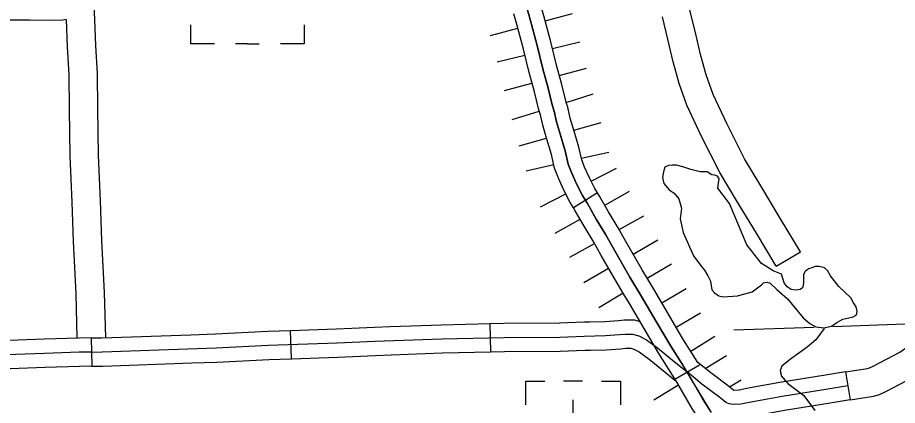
# Model space of a CAD drawing. Extents: x -117616 to 64730, y 54117 to 789866.
# Drawn here: x 63570.1 to 63663.2, y 54544.9 to 54586 of the extents above; entities that cross this region are included whole.
import ezdxf

# ---------------------------------------------------------------- set-up
doc = ezdxf.new("R2010")
doc.units = 0
for name, color, linetype in [('29', 7, 'Continuous'), ('35', 7, 'Continuous'), ('43', 7, 'Continuous'), ('45', 7, 'Continuous'), ('46', 7, 'Continuous'), ('5', 7, 'Continuous'), ('57', 7, 'Continuous')]:
    doc.layers.add(name, color=color, linetype=linetype)

msp = doc.modelspace()

# ---------------------------------------------------------------- linework, layer by layer
at = {"layer": '29'}
for p, q in [((63625.964, 54585.636), (63628.86, 54586.42)), ((63620.173, 54584.068), (63623.068, 54584.852)), ((63626.74, 54582.698), (63629.656, 54583.405)), ((63620.909, 54581.283), (63623.825, 54581.99)), ((63627.47, 54579.836), (63630.363, 54580.633)), ((63627.47, 54579.836), (63630.363, 54580.633)), ((63621.686, 54578.242), (63624.578, 54579.039)), ((63621.686, 54578.242), (63624.578, 54579.039)), ((63628.205, 54576.985), (63631.066, 54577.888)), ((63622.484, 54575.18), (63625.344, 54576.082)), ((63629.001, 54574.053), (63631.884, 54574.882)), ((63623.234, 54572.397), (63626.118, 54573.225)), ((63629.799, 54571.076), (63632.725, 54571.742)), ((63629.799, 54571.076), (63632.725, 54571.742)), ((63623.949, 54569.744), (63626.874, 54570.41)), ((63623.949, 54569.744), (63626.874, 54570.41)), ((63630.831, 54568.66), (63633.507, 54570.016)), ((63625.479, 54565.947), (63628.155, 54567.304)), ((63632.275, 54566.108), (63634.888, 54567.58)), ((63627.047, 54563.163), (63629.661, 54564.635)), ((63633.807, 54563.526), (63636.424, 54564.992)), ((63633.807, 54563.526), (63636.424, 54564.992)), ((63628.573, 54560.592), (63631.19, 54562.059)), ((63628.573, 54560.592), (63631.19, 54562.059)), ((63635.281, 54560.933), (63637.881, 54562.43)), ((63636.781, 54558.37), (63639.351, 54559.919)), ((63630.082, 54557.938), (63632.681, 54559.435)), ((63638.322, 54555.774), (63640.91, 54557.291)), ((63638.322, 54555.774), (63640.91, 54557.291)), ((63631.643, 54555.272), (63634.212, 54556.821)), ((63639.84, 54553.188), (63642.427, 54554.707)), ((63641.376, 54550.663), (63643.916, 54552.259)), ((63642.906, 54548.822), (63645.148, 54550.185)), ((63645.464, 54546.866), (63646.706, 54547.622)), ((63637.458, 54545.51), (63640.021, 54547.068))]:
    msp.add_line(p, q, dxfattribs=at)
for points in [[(63623.865, 54587.683), (63624.377, 54585.758), (63625.118, 54583.02), (63625.718, 54580.547), (63626.283, 54578.499), (63626.707, 54576.75), (63626.918, 54576.079), (63627.183, 54574.949), (63627.589, 54573.536), (63628.083, 54571.858), (63628.401, 54570.463), (63628.754, 54569.562), (63629.301, 54568.361), (63629.918, 54567.142), (63630.448, 54566.295), (63631.383, 54564.634), (63632.407, 54562.957), (63633.218, 54561.508), (63634.948, 54558.506), (63636.183, 54556.457), (63637.736, 54553.808), (63639.271, 54551.194), (63640.436, 54549.34), (63641.303, 54547.847)], [(63641.303, 54547.847), (63643.542, 54544.165)]]:
    msp.add_lwpolyline(points, dxfattribs=at)
at = {"layer": '35'}
msp.add_lwpolyline([(63644.802, 54556.39), (63646.337, 54556.518), (63647.871, 54556.953), (63648.434, 54557.362), (63648.869, 54557.695), (63649.073, 54557.874), (63649.431, 54557.951), (63649.789, 54557.849), (63650.48, 54557.183), (63651.605, 54556.185), (63653.267, 54554.188), (63653.984, 54553.574), (63654.623, 54553.241), (63655.467, 54553.113), (63656.285, 54553.318), (63656.822, 54553.702), (63657.462, 54554.035), (63658.101, 54554.188), (63658.561, 54554.291), (63658.894, 54554.47), (63658.945, 54554.649), (63658.971, 54554.88), (63658.868, 54555.34), (63658.613, 54555.775), (63658.306, 54556.287), (63657.053, 54557.49), (63656.157, 54558.642), (63655.851, 54559.18), (63655.544, 54559.461), (63654.981, 54559.615), (63654.546, 54559.615), (63654.086, 54559.436), (63653.83, 54559.359), (63653.498, 54559.103), (63653.293, 54558.77), (63653.293, 54558.361), (63653.293, 54557.977), (63653.267, 54557.567), (63653.191, 54557.362), (63652.961, 54557.183), (63652.73, 54557.132), (63652.475, 54557.106), (63652.014, 54557.183), (63651.58, 54557.465), (63651.273, 54557.9), (63650.991, 54558.821), (63650.091, 54559.169), (63648.858, 54559.946), (63647.305, 54561.912), (63645.478, 54566.3), (63644.245, 54567.9), (63644.298, 54568.436), (63644.394, 54568.917), (63644.218, 54569.174), (63643.914, 54569.302), (63643.605, 54569.317), (63643.114, 54569.649), (63642.373, 54569.649), (63641.401, 54569.879), (63640.531, 54570.186), (63639.866, 54570.365), (63639.406, 54570.365), (63639.022, 54570.314), (63638.639, 54570.135), (63638.485, 54569.649), (63638.383, 54569.034), (63638.536, 54568.394), (63639.099, 54567.754), (63639.61, 54567.396), (63640.122, 54566.782), (63640.403, 54565.809), (63640.25, 54564.683), (63640.582, 54563.224), (63641.656, 54560.741), (63642.475, 54559.64), (63642.833, 54559.231), (63643.191, 54558.617), (63643.472, 54558.054), (63643.626, 54557.132), (63643.907, 54556.825), (63644.342, 54556.518), (63644.802, 54556.39)], dxfattribs=at)
at = {"layer": '43'}
for points in [[(63655.504, 54553.064), (63654.604, 54551.863), (63653.704, 54551.075), (63651.942, 54549.799), (63651.004, 54549.049), (63650.854, 54548.598), (63650.929, 54548.036), (63651.642, 54547.248), (63653.329, 54545.972), (63654.491, 54544.358)], [(63655.504, 54553.064), (63654.604, 54551.863), (63653.704, 54551.075), (63652.681, 54550.334)], [(63650.861, 54548.547), (63650.929, 54548.036), (63651.464, 54547.444)]]:
    msp.add_lwpolyline(points, dxfattribs=at)
at = {"layer": '45'}
for p, q in [((63631.514, 54567.419), (63628.97, 54565.83)), ((63620.218, 54550.583), (63620.147, 54553.582)), ((63599.128, 54549.855), (63599.024, 54552.853)), ((63577.945, 54552.064), (63577.999, 54549.065)), ((63639.694, 54547.703), (63642.295, 54549.197)), ((63657.767, 54548.458), (63658.249, 54545.496))]:
    msp.add_line(p, q, dxfattribs=at)
for points in [[(63640.995, 54548.45), (63639.271, 54551.194), (63637.736, 54553.808), (63636.183, 54556.457), (63634.948, 54558.506), (63633.218, 54561.508), (63632.407, 54562.957), (63631.383, 54564.634), (63630.448, 54566.295), (63629.918, 54567.142), (63629.301, 54568.361), (63628.754, 54569.562), (63628.401, 54570.463), (63628.083, 54571.858), (63627.589, 54573.536), (63627.183, 54574.949), (63626.918, 54576.079), (63626.707, 54576.75), (63626.283, 54578.499), (63625.718, 54580.547), (63625.118, 54583.02), (63624.377, 54585.758), (63623.865, 54587.683)], [(63628.203, 54576.993), (63628.152, 54577.153), (63627.735, 54578.875), (63627.171, 54580.924), (63626.571, 54583.393), (63625.826, 54586.146), (63625.561, 54587.145)], [(63625.342, 54576.09), (63625.261, 54576.348), (63624.831, 54578.123), (63624.266, 54580.171), (63623.665, 54582.647), (63622.928, 54585.369), (63622.661, 54586.374)], [(63631.514, 54567.419), (63631.226, 54567.88), (63630.653, 54569.011), (63630.136, 54570.147), (63629.838, 54570.905), (63629.535, 54572.237), (63629.029, 54573.955), (63628.635, 54575.327), (63628.366, 54576.476), (63628.203, 54576.993)], [(63628.97, 54565.83), (63628.611, 54566.405), (63627.949, 54567.711), (63627.372, 54568.977), (63626.963, 54570.02), (63626.631, 54571.479), (63626.149, 54573.117), (63625.731, 54574.57), (63625.471, 54575.682), (63625.342, 54576.09)], [(63636.839, 54558.274), (63636.24, 54559.268), (63634.522, 54562.249), (63633.701, 54563.714), (63632.677, 54565.393), (63631.738, 54567.06), (63631.514, 54567.419)], [(63634.27, 54556.725), (63633.655, 54557.744), (63631.914, 54560.767), (63631.112, 54562.199), (63630.089, 54563.876), (63629.158, 54565.529), (63628.97, 54565.83)], [(63642.135, 54549.454), (63640.553, 54551.973), (63639.03, 54554.567), (63637.472, 54557.224), (63636.839, 54558.274)], [(63639.853, 54547.448), (63637.989, 54550.415), (63636.442, 54553.049), (63634.894, 54555.691), (63634.27, 54556.725)], [(63599.024, 54552.853), (63603.897, 54553.021), (63607.902, 54553.209), (63609.575, 54553.268)], [(63609.575, 54553.268), (63614.991, 54553.46), (63620.147, 54553.582)], [(63620.147, 54553.582), (63621.616, 54553.617), (63627.505, 54553.654), (63630.073, 54553.743), (63630.705, 54553.758)], [(63630.705, 54553.758), (63632.27, 54553.795), (63633.733, 54553.899), (63634.373, 54553.957), (63634.797, 54553.957), (63635.419, 54553.957), (63635.999, 54553.804)], [(63577.945, 54552.064), (63579.075, 54552.082), (63588.476, 54552.4)], [(63577.972, 54550.564), (63579.113, 54550.583), (63591.16, 54550.99), (63596.699, 54551.272), (63603.958, 54551.522), (63607.964, 54551.71), (63615.035, 54551.961), (63621.638, 54552.117), (63627.536, 54552.154), (63630.116, 54552.243), (63632.341, 54552.297), (63633.854, 54552.404), (63634.441, 54552.457), (63634.797, 54552.457), (63635.224, 54552.457), (63635.901, 54552.279), (63636.702, 54551.851), (63637.876, 54551.014), (63639.638, 54549.571), (63640.995, 54548.45)], [(63588.476, 54552.4), (63591.096, 54552.488), (63596.635, 54552.77), (63599.024, 54552.853)], [(63577.945, 54552.064), (63576.635, 54552.041), (63572.948, 54551.918), (63567.366, 54551.728)], [(63577.972, 54550.564), (63576.674, 54550.541), (63572.998, 54550.419), (63565.8, 54550.173), (63559.338, 54550.02), (63554.07, 54549.714), (63551.129, 54549.499), (63546.749, 54549.223), (63540.042, 54549.223), (63533.702, 54549.039), (63529.23, 54549.07), (63526.596, 54549.014), (63526.046, 54548.987), (63525.105, 54548.87)], [(63609.681, 54550.27), (63615.08, 54550.461), (63620.218, 54550.583)], [(63620.218, 54550.583), (63621.661, 54550.617), (63627.566, 54550.654), (63630.16, 54550.744), (63630.777, 54550.759)], [(63630.777, 54550.759), (63632.412, 54550.798), (63633.975, 54550.908), (63634.509, 54550.957), (63634.797, 54550.957), (63635.03, 54550.957), (63635.349, 54550.873), (63635.91, 54550.574), (63636.965, 54549.822), (63638.685, 54548.413), (63639.853, 54547.448)], [(63588.577, 54549.402), (63591.223, 54549.491), (63596.763, 54549.773), (63599.128, 54549.855)], [(63599.128, 54549.855), (63604.019, 54550.023), (63608.025, 54550.211), (63609.681, 54550.27)], [(63647.314, 54546.695), (63646.503, 54546.54), (63645.943, 54546.503), (63645.903, 54546.509), (63645.373, 54546.934), (63643.489, 54548.344), (63642.135, 54549.454)], [(63577.999, 54549.065), (63576.712, 54549.042), (63573.049, 54548.919), (63567.468, 54548.729)], [(63577.999, 54549.065), (63579.15, 54549.083), (63588.577, 54549.402)], [(63639.694, 54547.703), (63641.526, 54544.514), (63642.266, 54543.375), (63643.731, 54540.889), (63645.363, 54538.623)], [(63658.008, 54546.977), (63655.876, 54546.63), (63651.047, 54545.858), (63647.943, 54545.288), (63646.695, 54545.049), (63645.868, 54544.994), (63645.428, 54545.068), (63645.097, 54545.233), (63644.454, 54545.748), (63642.563, 54547.163), (63640.995, 54548.45)], [(63640.995, 54548.45), (63642.806, 54545.296), (63643.542, 54544.165)], [(63657.767, 54548.458), (63655.637, 54548.111), (63650.793, 54547.337), (63647.667, 54546.763), (63647.314, 54546.695)], [(63658.249, 54545.496), (63656.115, 54545.149), (63651.3, 54544.38), (63648.22, 54543.814), (63647.878, 54543.749)]]:
    msp.add_lwpolyline(points, dxfattribs=at)
at = {"layer": '46'}
for points in [[(63578.214, 54587.504), (63578.389, 54583.02), (63578.552, 54580.058), (63578.607, 54576.299), (63578.66, 54571.407), (63578.875, 54566.567), (63579.037, 54562.385), (63579.307, 54556.867), (63579.432, 54552.094)], [(63650.406, 54559.64), (63651.694, 54560.409), (63652.982, 54561.179), (63650.89, 54564.68), (63648.79, 54568.161), (63647.079, 54571.02), (63645.195, 54574.773), (63643.751, 54577.835), (63643.022, 54579.896), (63642.411, 54582.052), (63641.864, 54584.4), (63641.287, 54586.768)], [(63575.28, 54585.762), (63574.936, 54585.716), (63574.053, 54585.656), (63571.402, 54585.709), (63566.425, 54585.709), (63561.616, 54585.726), (63554.249, 54585.481), (63551.257, 54585.58), (63546.843, 54585.446), (63540.241, 54585.338), (63534.523, 54585.096), (63530.012, 54584.852), (63525.454, 54584.852)], [(63575.28, 54585.762), (63575.392, 54582.879), (63575.553, 54579.954), (63575.607, 54576.26), (63575.661, 54571.323), (63575.878, 54566.442), (63576.04, 54562.253), (63576.309, 54556.754), (63576.433, 54552.037)], [(63650.406, 54559.64), (63648.318, 54563.136), (63646.218, 54566.616), (63644.448, 54569.575), (63642.497, 54573.461), (63640.974, 54576.692), (63640.161, 54578.986), (63639.506, 54581.302), (63638.946, 54583.704), (63638.376, 54586.046)], [(63657.767, 54548.458), (63660.079, 54548.834), (63660.31, 54548.895), (63660.672, 54549.072), (63663.485, 54550.542), (63668.234, 54553.885), (63669.321, 54554.649), (63670.341, 54554.911), (63671.623, 54555.037), (63672.702, 54555.075), (63675.692, 54555.242), (63681.367, 54555.323)], [(63658.249, 54545.496), (63660.707, 54545.896), (63661.364, 54546.071), (63662.024, 54546.394), (63665.05, 54547.974), (63669.96, 54551.431), (63670.599, 54551.88), (63670.865, 54551.948), (63671.823, 54552.043), (63672.838, 54552.078), (63675.797, 54552.243), (63682.814, 54552.343)]]:
    msp.add_lwpolyline(points, dxfattribs=at)
at = {"layer": '5'}
for points in [[(63654.429, 54553.176), (63645.925, 54552.878)], [(63667.896, 54553.647), (63656.421, 54553.245)]]:
    msp.add_lwpolyline(points, dxfattribs=at)
at = {"layer": '57'}
for p, q in [((63594.477, 54583.207), (63593.209, 54583.207)), ((63594.477, 54583.207), (63595.709, 54583.207)), ((63629.916, 54547.485), (63627.916, 54547.485)), ((63628.927, 54537.485), (63628.927, 54545.485))]:
    msp.add_line(p, q, dxfattribs=at)
for points in [[(63590.977, 54583.207), (63588.477, 54583.207), (63588.477, 54585.207)], [(63600.477, 54585.207), (63600.477, 54583.207), (63597.977, 54583.207)], [(63623.927, 54544.985), (63623.927, 54547.485), (63625.927, 54547.485)], [(63631.927, 54547.485), (63633.927, 54547.485), (63633.927, 54544.985)]]:
    msp.add_lwpolyline(points, dxfattribs=at)

doc.saveas('drawing.dxf')
